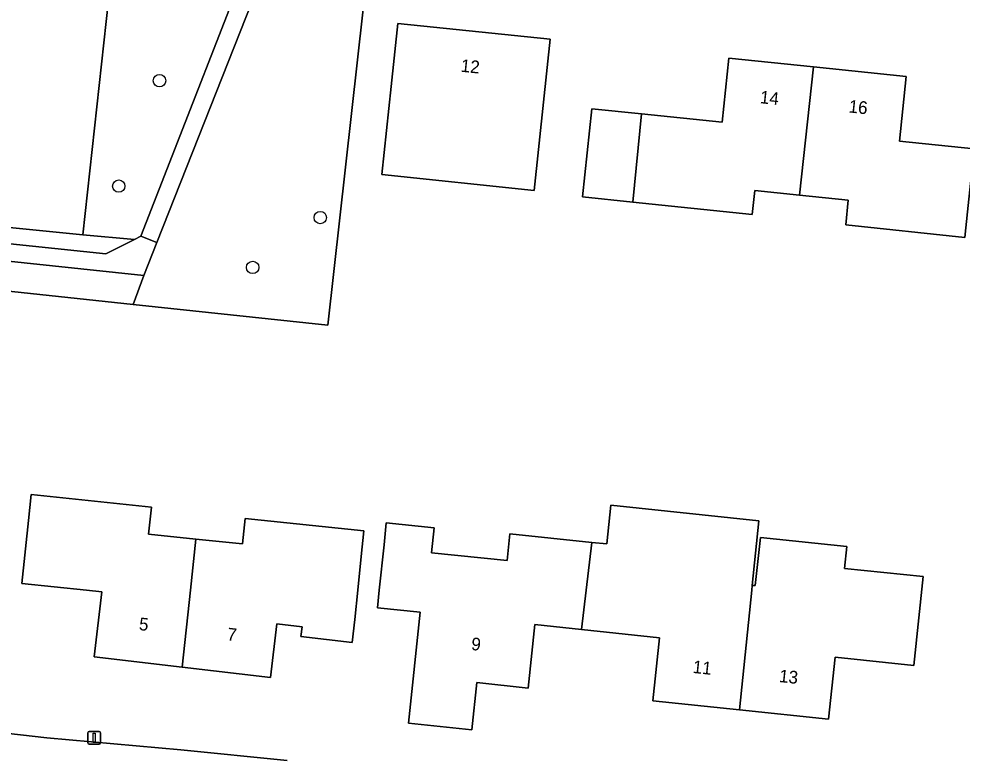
# Model space of a CAD drawing. Extents: x 162156 to 163172, y 378995 to 380779.
# Drawn here: x 162323.5 to 162398, y 380486.8 to 380545.1 of the extents above; entities that cross this region are included whole.
import ezdxf

# ---------------------------------------------------------------- set-up
doc = ezdxf.new("R2010")
doc.units = 0
for name, color, linetype in [('IMGEO_Boom', 7, 'Continuous'), ('IMGEO_Erf', 7, 'Continuous'), ('IMGEO_Groenvoorziening', 7, 'Continuous'), ('IMGEO_Lichtmast', 7, 'Continuous'), ('IMGEO_Pand', 7, 'Continuous'), ('IMGEO_Pand_nummerreeks', 7, 'Continuous'), ('IMGEO_Rijbaan_lokaal_open', 7, 'Continuous'), ('IMGEO_Voetpad_halfverhard', 7, 'Continuous')]:
    doc.layers.add(name, color=color, linetype=linetype)

msp = doc.modelspace()

# ---------------------------------------------------------------- linework, layer by layer
at = {"layer": 'IMGEO_Boom'}
for centre in [(162334.65, 380540.252), (162331.431, 380531.924), (162347.341, 380529.437), (162342.004, 380525.505)]:
    msp.add_circle(centre, 0.489, dxfattribs=at)
at = {"layer": 'IMGEO_Erf'}
for points in [[(162315.978, 380529.334), (162328.597, 380528.068), (162331.554, 380555.055), (162331.789, 380557.201), (162360.519, 380554.228), (162361.274, 380554.214), (162362.768, 380554.423), (162364.185, 380554.938), (162365.465, 380555.737), (162366.035, 380556.232), (162366.969, 380557.333)], [(162432.449, 380545.496), (162374.241, 380547.817), (162370.574, 380548.287), (162351.197, 380550.17), (162347.945, 380520.935), (162332.573, 380522.579), (162297.191, 380526.364)], [(162303.34, 380490.896), (162325.756, 380488.348), (162336.339, 380487.405), (162344.723, 380486.566)]]:
    msp.add_lwpolyline(points, dxfattribs=at)
for points in [[(162364.963, 380538.552), (162364.236, 380531.578), (162352.207, 380532.831), (162352.933, 380539.805), (162353.451, 380544.778), (162365.481, 380543.525)], [(162385.157, 380531.209), (162381.63, 380531.577), (162381.432, 380529.675), (162372.005, 380530.657), (162368.046, 380531.07), (162368.772, 380538.037), (162372.704, 380537.627), (162379.055, 380536.966), (162379.582, 380542.029), (162386.259, 380541.334), (162393.582, 380540.571), (162393.051, 380535.475), (162398.942, 380534.862), (162398.424, 380529.889), (162398.214, 380527.879), (162388.813, 380528.858), (162389.016, 380530.807)], [(162349.862, 380495.866), (162345.808, 380496.337), (162345.898, 380497.114), (162343.901, 380497.347), (162343.409, 380493.118), (162336.443, 380493.928), (162329.491, 380494.737), (162330.089, 380499.87), (162328.877, 380500), (162323.776, 380500.547), (162324.3, 380505.52), (162324.516, 380507.566), (162334.011, 380506.566), (162333.787, 380504.439), (162337.529, 380504.045), (162341.209, 380503.657), (162341.421, 380505.671), (162350.787, 380504.684), (162350.577, 380502.676), (162350.296, 380500), (162350.055, 380497.703)], [(162381.432, 380500.389), (162381.673, 380500.365), (162382.076, 380504.181), (162388.896, 380503.463), (162388.713, 380501.732), (162394.935, 380501.077), (162394.203, 380494.054), (162387.973, 380494.711), (162387.456, 380489.808), (162380.419, 380490.549), (162373.589, 380491.269), (162374.114, 380496.251), (162367.954, 380496.9), (162364.278, 380497.288), (162363.751, 380492.28), (162359.686, 380492.708), (162359.293, 380488.983), (162354.315, 380489.507), (162355.237, 380498.264), (162351.845, 380498.621), (162351.991, 380500), (162352.371, 380503.594), (162352.553, 380505.32), (162356.329, 380504.923), (162356.123, 380502.968), (162362.085, 380502.34), (162362.309, 380504.466), (162368.778, 380503.784), (162369.955, 380503.66), (162370.278, 380506.722), (162381.957, 380505.491)]]:
    msp.add_lwpolyline(points, close=True, dxfattribs=at)
at = {"layer": 'IMGEO_Groenvoorziening'}
for points in [[(162332.674, 380527.708), (162333.176, 380527.959), (162343.253, 380553.86), (162331.554, 380555.055), (162328.597, 380528.068)], [(162351.197, 380550.17), (162344.545, 380550.905), (162343.35, 380550.063), (162334.433, 380527.463), (162333.411, 380524.874), (162332.573, 380522.579), (162347.945, 380520.935)], [(162333.411, 380524.874), (162297.341, 380528.688), (162297.191, 380526.364), (162332.573, 380522.579)]]:
    msp.add_lwpolyline(points, close=True, dxfattribs=at)
msp.add_lwpolyline([(162295.508, 380530.238), (162297.428, 380530.037), (162330.425, 380526.582), (162332.674, 380527.708), (162328.597, 380528.068), (162315.978, 380529.334), (162313.905, 380529.562), (162308.934, 380530.109), (162297.511, 380531.329), (162293.298, 380531.779), (162293.278, 380531.599)], dxfattribs=at)
at = {"layer": 'IMGEO_Lichtmast'}
for p, q in [((162328.997, 380487.946), (162328.997, 380488.746)), ((162328.997, 380488.746), (162328.997, 380487.946)), ((162329.097, 380488.846), (162329.887, 380488.846)), ((162329.887, 380488.846), (162329.097, 380488.846)), ((162329.987, 380488.746), (162329.987, 380487.946)), ((162329.987, 380487.946), (162329.987, 380488.746)), ((162329.887, 380487.846), (162329.097, 380487.846)), ((162329.097, 380487.846), (162329.887, 380487.846))]:
    msp.add_line(p, q, dxfattribs=at)
msp.add_lwpolyline([(162329.417, 380488.721), (162329.567, 380488.721), (162329.567, 380487.971), (162329.417, 380487.971), (162329.417, 380488.721)], dxfattribs=at)
for centre, start, end in [((162329.097, 380488.746), 90, 180), ((162329.097, 380488.746), 90, 180), ((162329.887, 380488.746), 0, 90), ((162329.887, 380488.746), 360, 90), ((162329.097, 380487.946), 180, 270), ((162329.097, 380487.946), 180, 270), ((162329.887, 380487.946), 270, 0), ((162329.887, 380487.946), 270, 0)]:
    msp.add_arc(centre, 0.1, start, end, dxfattribs=at)
at = {"layer": 'IMGEO_Pand'}
for points in [[(162364.963, 380538.552), (162365.481, 380543.525), (162353.451, 380544.778), (162352.933, 380539.805), (162352.207, 380532.831), (162364.236, 380531.578)], [(162372.704, 380537.627), (162372.005, 380530.657), (162381.432, 380529.675), (162381.63, 380531.577), (162385.157, 380531.209), (162386.259, 380541.334), (162379.582, 380542.029), (162379.055, 380536.966)], [(162386.259, 380541.334), (162385.157, 380531.209), (162389.016, 380530.807), (162388.813, 380528.858), (162398.214, 380527.879), (162398.424, 380529.889), (162398.942, 380534.862), (162393.051, 380535.475), (162393.582, 380540.571)], [(162372.704, 380537.627), (162368.772, 380538.037), (162368.046, 380531.07), (162372.005, 380530.657)], [(162337.529, 380504.045), (162333.787, 380504.439), (162334.011, 380506.566), (162324.516, 380507.566), (162324.3, 380505.52), (162323.776, 380500.547), (162328.877, 380500), (162330.089, 380499.87), (162329.491, 380494.737), (162336.443, 380493.928), (162337.095, 380500)], [(162381.392, 380500), (162381.432, 380500.389), (162381.957, 380505.491), (162370.278, 380506.722), (162369.955, 380503.66), (162368.778, 380503.784), (162368.325, 380500), (162367.954, 380496.9), (162374.114, 380496.251), (162373.589, 380491.269), (162380.419, 380490.549)], [(162350.577, 380502.676), (162350.787, 380504.684), (162341.421, 380505.671), (162341.209, 380503.657), (162337.529, 380504.045), (162337.095, 380500), (162336.443, 380493.928), (162343.409, 380493.118), (162343.901, 380497.347), (162345.898, 380497.114), (162345.808, 380496.337), (162349.862, 380495.866), (162350.055, 380497.703), (162350.296, 380500)], [(162367.954, 380496.9), (162368.325, 380500), (162368.778, 380503.784), (162362.309, 380504.466), (162362.085, 380502.34), (162356.123, 380502.968), (162356.329, 380504.923), (162352.553, 380505.32), (162352.371, 380503.594), (162351.991, 380500), (162351.845, 380498.621), (162355.237, 380498.264), (162354.315, 380489.507), (162359.293, 380488.983), (162359.686, 380492.708), (162363.751, 380492.28), (162364.278, 380497.288)], [(162380.419, 380490.549), (162387.456, 380489.808), (162387.973, 380494.711), (162394.203, 380494.054), (162394.935, 380501.077), (162388.713, 380501.732), (162388.896, 380503.463), (162382.076, 380504.181), (162381.673, 380500.365), (162381.432, 380500.389), (162381.392, 380500)]]:
    msp.add_lwpolyline(points, close=True, dxfattribs=at)
at = {"layer": 'IMGEO_Rijbaan_lokaal_open'}
msp.add_lwpolyline([(162344.723, 380486.566), (162336.339, 380487.405), (162325.756, 380488.348), (162303.34, 380490.896), (162293.655, 380492.079), (162290.171, 380492.505), (162289.213, 380492.622), (162289.183, 380492.446), (162288.547, 380486.441)], dxfattribs=at)
at = {"layer": 'IMGEO_Voetpad_halfverhard'}
msp.add_lwpolyline([(162343.35, 380550.063), (162344.545, 380550.905), (162346.405, 380552.216), (162346.518, 380553.593), (162343.253, 380553.86), (162333.176, 380527.959), (162334.433, 380527.463)], close=True, dxfattribs=at)
msp.add_lwpolyline([(162295.054, 380528.929), (162296.892, 380528.735), (162297.341, 380528.688), (162333.411, 380524.874), (162334.433, 380527.463), (162333.176, 380527.959), (162332.674, 380527.708), (162330.425, 380526.582), (162297.428, 380530.037)], dxfattribs=at)

# ---------------------------------------------------------------- texts
at = {"layer": 'IMGEO_Pand_nummerreeks'}
for s, rotation, p in [('12', 354.05372, (162358.392, 380540.965)), ('14', 354.05448, (162382.011, 380538.478)), ('16', 354.05448, (162389.011, 380537.749)), ('5', 353.36494, (162332.988, 380496.867)), ('7', 353.36515, (162339.947, 380496.057)), ('9', 353.98953, (162359.219, 380495.291)), ('11', 353.98394, (162376.703, 380493.475)), ('13', 353.98562, (162383.521, 380492.756))]:
    msp.add_text(s, height=1, rotation=rotation, dxfattribs=at).set_placement(p)

doc.saveas('drawing.dxf')
